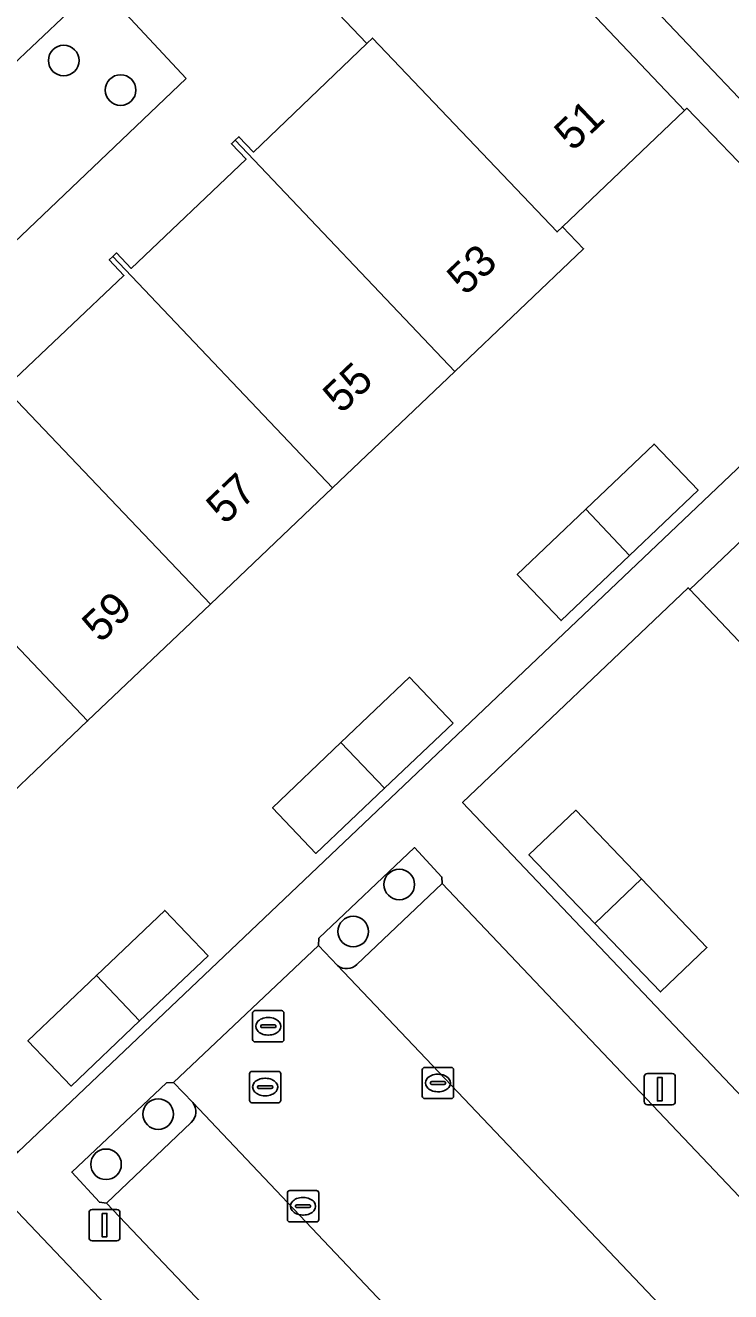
# Model space of a CAD drawing. Extents: x 162523 to 163266, y 381230 to 382050.
# Drawn here: x 163037.57 to 163060.11, y 381398.19 to 381438.66 of the extents above; entities that cross this region are included whole.
import ezdxf

# ---------------------------------------------------------------- set-up
doc = ezdxf.new("R2010")
doc.units = 0
for name, color, linetype in [('IMGEO_Boom', 7, 'Continuous'), ('IMGEO_Drainageput', 7, 'Continuous'), ('IMGEO_Erf', 7, 'Continuous'), ('IMGEO_Groenvoorziening', 7, 'Continuous'), ('IMGEO_Kolk', 7, 'Continuous'), ('IMGEO_Lichtmast', 7, 'Continuous'), ('IMGEO_Pand', 7, 'Continuous'), ('IMGEO_Pand_nummerreeks', 7, 'Continuous'), ('IMGEO_Parkeervlak_open', 7, 'Continuous'), ('IMGEO_Rijbaan_lokaal_open', 7, 'Continuous'), ('IMGEO_Voetpad_gesloten', 7, 'Continuous'), ('IMGEO_Voetpad_open', 7, 'Continuous')]:
    doc.layers.add(name, color=color, linetype=linetype)

msp = doc.modelspace()

# ---------------------------------------------------------------- linework, layer by layer
at = {"layer": 'IMGEO_Boom'}
for centre in [(163038.796, 381437.536), (163040.614, 381436.591), (163049.52, 381411.2), (163048.047, 381409.697), (163041.815, 381403.862), (163040.148, 381402.257)]:
    msp.add_circle(centre, 0.489, dxfattribs=at)
at = {"layer": 'IMGEO_Drainageput'}
for p, q in [((163044.908, 381407.168), (163045.76, 381407.168)), ((163044.833, 381406.242), (163044.833, 381407.094)), ((163045.135, 381406.711), (163045.533, 381406.711)), ((163045.321, 381406.948), (163045.346, 381406.948)), ((163045.834, 381407.094), (163045.834, 381406.242)), ((163045.092, 381406.662), (163045.092, 381406.674)), ((163045.53, 381406.625), (163045.132, 381406.625)), ((163045.344, 381406.388), (163045.319, 381406.388)), ((163045.576, 381406.674), (163045.576, 381406.662)), ((163045.76, 381406.168), (163044.908, 381406.168)), ((163044.734, 381404.301), (163044.734, 381405.153)), ((163044.809, 381405.227), (163045.661, 381405.227)), ((163045.735, 381405.153), (163045.735, 381404.301)), ((163044.993, 381404.721), (163044.993, 381404.733)), ((163045.036, 381404.77), (163045.434, 381404.77)), ((163045.222, 381405.007), (163045.247, 381405.007)), ((163045.477, 381404.733), (163045.477, 381404.721)), ((163045.431, 381404.684), (163045.033, 381404.684)), ((163045.245, 381404.447), (163045.22, 381404.447)), ((163045.661, 381404.227), (163044.809, 381404.227))]:
    msp.add_line(p, q, dxfattribs=at)
for points in [[(163044.908, 381407.168), (163045.76, 381407.168)], [(163044.833, 381406.242), (163044.833, 381407.094)], [(163045.834, 381407.094), (163045.834, 381406.242)], [(163045.76, 381406.168), (163044.908, 381406.168)], [(163044.734, 381404.301), (163044.734, 381405.153)], [(163044.809, 381405.227), (163045.661, 381405.227)], [(163045.735, 381405.153), (163045.735, 381404.301)], [(163045.661, 381404.227), (163044.809, 381404.227)]]:
    msp.add_lwpolyline(points, dxfattribs=at)
for centre, radius, start, end in [((163044.91, 381407.092), 0.0765, 91.552, 178.448), ((163044.91, 381407.092), 0.0765, 91.552, 178.448), ((163045.758, 381407.092), 0.0765, 1.552, 88.448), ((163045.758, 381407.092), 0.0765, 1.552, 88.448), ((163045.132, 381406.671), 0.0403, 85.8775, 175.7526), ((163045.537, 381406.673), 0.0386, 1.7309, 96.639), ((163045.129, 381406.661), 0.0366, 178.938, 274.7102), ((163045.533, 381406.668), 0.043, 264.8664, 352.4533), ((163044.91, 381406.244), 0.0765, 181.552, 268.448), ((163044.91, 381406.244), 0.0765, 181.552, 268.448), ((163045.758, 381406.244), 0.0765, 271.552, 358.448), ((163045.758, 381406.244), 0.0765, 271.552, 358.448), ((163044.811, 381405.151), 0.0765, 91.552, 178.448), ((163044.811, 381405.151), 0.0765, 91.552, 178.448), ((163045.659, 381405.151), 0.0765, 1.552, 88.448), ((163045.659, 381405.151), 0.0765, 1.552, 88.448), ((163045.033, 381404.73), 0.0403, 85.8775, 175.7526), ((163045.03, 381404.72), 0.0366, 178.938, 274.7102), ((163045.434, 381404.727), 0.043, 264.8664, 352.4533), ((163045.438, 381404.732), 0.0386, 1.7309, 96.639), ((163044.811, 381404.303), 0.0765, 181.552, 268.448), ((163044.811, 381404.303), 0.0765, 181.552, 268.448), ((163045.659, 381404.303), 0.0765, 271.552, 358.448), ((163045.659, 381404.303), 0.0765, 271.552, 358.448)]:
    msp.add_arc(centre, radius, start, end, dxfattribs=at)
for centre, major_axis, ratio, start_param, end_param in [((163045.32, 381406.668), (-0.387, 0.002), 0.722429, 4.712389, 7.853982), ((163045.345, 381406.668), (-0.39, 0.002), 0.717154, 1.570796, 4.712389), ((163045.221, 381404.727), (-0.387, 0.002), 0.722429, 4.712389, 7.853982), ((163045.246, 381404.727), (-0.39, 0.002), 0.717154, 1.570796, 4.712389)]:
    msp.add_ellipse(centre, major_axis=major_axis, ratio=ratio, start_param=start_param, end_param=end_param, dxfattribs=at)
at = {"layer": 'IMGEO_Erf'}
for points in [[(163065.276, 381429.193), (163058.711, 381436.008), (163058.639, 381435.939), (163054.732, 381432.221), (163055.408, 381431.518), (163051.291, 381427.599), (163047.385, 381423.88), (163043.482, 381420.165), (163039.559, 381416.43), (163035.487, 381412.554), (163034.791, 381413.286), (163030.875, 381409.558), (163030.817, 381409.502), (163037.334, 381402.645), (163065.195, 381429.116)], [(163055.478, 381423.193), (163057.666, 381425.278), (163059.071, 381423.799), (163056.882, 381421.719), (163054.689, 381419.635), (163053.29, 381421.108)], [(163072.065, 381403.062), (163068.326, 381406.987), (163064.626, 381410.871), (163060.708, 381414.985), (163062.522, 381416.706), (163058.801, 381420.628), (163058.749, 381420.683), (163051.544, 381413.821), (163078.037, 381385.91), (163085.304, 381392.789), (163085.216, 381392.882), (163081.494, 381396.792), (163079.681, 381395.066), (163075.788, 381399.153)], [(163051.238, 381416.357), (163049.048, 381414.276), (163046.857, 381412.195), (163045.469, 381413.655), (163047.657, 381415.74), (163049.844, 381417.824)], [(163057.871, 381407.767), (163055.767, 381409.957), (163053.663, 381412.147), (163055.162, 381413.572), (163057.257, 381411.382), (163059.351, 381409.191)], [(163039.84, 381408.292), (163042.026, 381410.374), (163043.409, 381408.919), (163041.22, 381406.84), (163039.031, 381404.76), (163037.654, 381406.209)]]:
    msp.add_lwpolyline(points, close=True, dxfattribs=at)
msp.add_lwpolyline([(163075.261, 381360.801), (163037.105, 381400.96), (163036.717, 381400.603), (163035.996, 381401.387), (163035.895, 381401.497), (163032.936, 381398.685), (163021.271, 381387.6)], dxfattribs=at)
at = {"layer": 'IMGEO_Groenvoorziening'}
msp.add_lwpolyline([(163042.706, 381436.956), (163039.896, 381439.984), (163031.16, 381431.728), (163033.992, 381428.662)], close=True, dxfattribs=at)
for points in [[(163050.886, 381411.231), (163050.883, 381411.436), (163050.002, 381412.381), (163046.953, 381409.489), (163046.937, 381409.253), (163047.55, 381408.608)], [(163048.168, 381408.644), (163050.886, 381411.231)], [(163042.921, 381404.231), (163042.309, 381404.877), (163042.086, 381404.861), (163039.05, 381402.008), (163039.938, 381401.043), (163040.159, 381401.017), (163042.869, 381403.598)]]:
    msp.add_lwpolyline(points, dxfattribs=at)
for centre, radius, start, end in [((163047.838, 381408.982), 0.472, 232.3853, 314.2824), ((163042.556, 381403.942), 0.465, 312.2535, 38.354)]:
    msp.add_arc(centre, radius, start, end, dxfattribs=at)
at = {"layer": 'IMGEO_Kolk'}
for p, q in [((163050.256, 381404.43), (163050.256, 381405.282)), ((163050.331, 381405.356), (163051.183, 381405.356)), ((163050.744, 381405.136), (163050.769, 381405.136)), ((163051.257, 381405.282), (163051.257, 381404.43)), ((163050.515, 381404.85), (163050.515, 381404.862)), ((163050.953, 381404.813), (163050.555, 381404.813)), ((163050.558, 381404.899), (163050.956, 381404.899)), ((163050.999, 381404.862), (163050.999, 381404.85)), ((163051.183, 381404.356), (163050.331, 381404.356)), ((163050.767, 381404.576), (163050.742, 381404.576)), ((163045.945, 381400.49), (163045.945, 381401.342)), ((163046.02, 381401.416), (163046.872, 381401.416)), ((163046.433, 381401.196), (163046.458, 381401.196)), ((163046.946, 381401.342), (163046.946, 381400.49)), ((163046.204, 381400.91), (163046.204, 381400.922)), ((163046.642, 381400.873), (163046.244, 381400.873)), ((163046.247, 381400.959), (163046.645, 381400.959)), ((163046.688, 381400.922), (163046.688, 381400.91)), ((163046.872, 381400.416), (163046.02, 381400.416)), ((163046.456, 381400.636), (163046.431, 381400.636))]:
    msp.add_line(p, q, dxfattribs=at)
for points in [[(163050.256, 381404.43), (163050.256, 381405.282)], [(163050.331, 381405.356), (163051.183, 381405.356)], [(163051.257, 381405.282), (163051.257, 381404.43)], [(163051.183, 381404.356), (163050.331, 381404.356)], [(163045.945, 381400.49), (163045.945, 381401.342)], [(163046.02, 381401.416), (163046.872, 381401.416)], [(163046.946, 381401.342), (163046.946, 381400.49)], [(163046.872, 381400.416), (163046.02, 381400.416)]]:
    msp.add_lwpolyline(points, dxfattribs=at)
for centre, radius, start, end in [((163050.333, 381405.28), 0.0765, 91.552, 178.448), ((163050.333, 381405.28), 0.0765, 91.552, 178.448), ((163051.181, 381405.28), 0.0765, 1.552, 88.448), ((163051.181, 381405.28), 0.0765, 1.552, 88.448), ((163050.555, 381404.859), 0.0403, 85.8775, 175.7526), ((163050.552, 381404.849), 0.0366, 178.938, 274.7102), ((163050.956, 381404.856), 0.043, 264.8664, 352.4533), ((163050.96, 381404.861), 0.0386, 1.7309, 96.639), ((163050.333, 381404.432), 0.0765, 181.552, 268.448), ((163050.333, 381404.432), 0.0765, 181.552, 268.448), ((163051.181, 381404.432), 0.0765, 271.552, 358.448), ((163051.181, 381404.432), 0.0765, 271.552, 358.448), ((163046.022, 381401.34), 0.0765, 91.552, 178.448), ((163046.022, 381401.34), 0.0765, 91.552, 178.448), ((163046.87, 381401.34), 0.0765, 1.552, 88.448), ((163046.87, 381401.34), 0.0765, 1.552, 88.448), ((163046.244, 381400.919), 0.0403, 85.8775, 175.7526), ((163046.241, 381400.909), 0.0366, 178.938, 274.7102), ((163046.645, 381400.916), 0.043, 264.8664, 352.4533), ((163046.649, 381400.921), 0.0386, 1.7309, 96.639), ((163046.022, 381400.492), 0.0765, 181.552, 268.448), ((163046.022, 381400.492), 0.0765, 181.552, 268.448), ((163046.87, 381400.492), 0.0765, 271.552, 358.448), ((163046.87, 381400.492), 0.0765, 271.552, 358.448)]:
    msp.add_arc(centre, radius, start, end, dxfattribs=at)
for centre, major_axis, ratio, start_param, end_param in [((163050.743, 381404.856), (-0.387, 0.002), 0.722429, 4.712389, 7.853982), ((163050.768, 381404.856), (-0.39, 0.002), 0.717154, 1.570796, 4.712389), ((163046.432, 381400.916), (-0.387, 0.002), 0.722429, 4.712389, 7.853982), ((163046.457, 381400.916), (-0.39, 0.002), 0.717154, 1.570796, 4.712389)]:
    msp.add_ellipse(centre, major_axis=major_axis, ratio=ratio, start_param=start_param, end_param=end_param, dxfattribs=at)
at = {"layer": 'IMGEO_Lichtmast'}
for p, q in [((163057.45, 381405.161), (163058.24, 381405.161)), ((163058.24, 381405.161), (163057.45, 381405.161)), ((163057.35, 381404.261), (163057.35, 381405.061)), ((163057.35, 381405.061), (163057.35, 381404.261)), ((163058.34, 381405.061), (163058.34, 381404.261)), ((163058.34, 381404.261), (163058.34, 381405.061)), ((163058.24, 381404.161), (163057.45, 381404.161)), ((163057.45, 381404.161), (163058.24, 381404.161)), ((163039.604, 381399.915), (163039.604, 381400.715)), ((163039.604, 381400.715), (163039.604, 381399.915)), ((163039.704, 381400.815), (163040.494, 381400.815)), ((163040.494, 381400.815), (163039.704, 381400.815)), ((163040.594, 381400.715), (163040.594, 381399.915)), ((163040.594, 381399.915), (163040.594, 381400.715)), ((163040.494, 381399.815), (163039.704, 381399.815)), ((163039.704, 381399.815), (163040.494, 381399.815))]:
    msp.add_line(p, q, dxfattribs=at)
for points in [[(163057.77, 381405.036), (163057.92, 381405.036), (163057.92, 381404.286), (163057.77, 381404.286), (163057.77, 381405.036)], [(163040.024, 381400.69), (163040.174, 381400.69), (163040.174, 381399.94), (163040.024, 381399.94), (163040.024, 381400.69)]]:
    msp.add_lwpolyline(points, dxfattribs=at)
for centre, start, end in [((163057.45, 381405.061), 90, 180), ((163057.45, 381405.061), 90, 180), ((163058.24, 381405.061), 0, 90), ((163058.24, 381405.061), 360, 90), ((163057.45, 381404.261), 180, 270), ((163057.45, 381404.261), 180, 270), ((163058.24, 381404.261), 270, 0), ((163058.24, 381404.261), 270, 0), ((163039.704, 381400.715), 90, 180), ((163039.704, 381400.715), 90, 180), ((163040.494, 381400.715), 0, 90), ((163040.494, 381400.715), 360, 90), ((163039.704, 381399.915), 180, 270), ((163039.704, 381399.915), 180, 270), ((163040.494, 381399.915), 270, 0), ((163040.494, 381399.915), 270, 0)]:
    msp.add_arc(centre, 0.1, start, end, dxfattribs=at)
at = {"layer": 'IMGEO_Pand'}
for points in [[(163051.404, 381443.564), (163047.126, 381439.509), (163048.481, 381438.079), (163048.664, 381438.254), (163054.561, 381432.058), (163054.732, 381432.221), (163058.639, 381435.939)], [(163048.664, 381438.254), (163048.481, 381438.079), (163044.86, 381434.607), (163044.393, 381435.102), (163044.274, 381434.989), (163051.291, 381427.599), (163055.408, 381431.518), (163054.732, 381432.221), (163054.561, 381432.058)], [(163044.274, 381434.989), (163044.155, 381434.876), (163044.624, 381434.383), (163040.95, 381430.889), (163040.485, 381431.386), (163040.367, 381431.274), (163047.385, 381423.88), (163051.291, 381427.599)], [(163040.367, 381431.274), (163040.249, 381431.162), (163040.718, 381430.668), (163037.035, 381427.166), (163036.564, 381427.659), (163036.447, 381427.548), (163043.482, 381420.165), (163047.385, 381423.88)], [(163070.475, 381423.547), (163066.405, 381427.84), (163058.801, 381420.628), (163062.522, 381416.706), (163062.691, 381416.528), (163068.531, 381422.026), (163068.693, 381421.855)], [(163036.447, 381427.548), (163036.33, 381427.436), (163036.799, 381426.942), (163033.121, 381423.444), (163032.653, 381423.94), (163032.534, 381423.826), (163039.559, 381416.43), (163043.482, 381420.165)], [(163059.071, 381423.799), (163057.666, 381425.278), (163055.478, 381423.193), (163056.882, 381421.719)], [(163032.534, 381423.826), (163032.414, 381423.713), (163032.884, 381423.218), (163029.263, 381419.775), (163029.092, 381419.613), (163034.961, 381413.448), (163034.791, 381413.286), (163035.487, 381412.554), (163039.559, 381416.43)], [(163056.882, 381421.719), (163055.478, 381423.193), (163053.29, 381421.108), (163054.689, 381419.635)], [(163051.238, 381416.357), (163049.844, 381417.824), (163047.657, 381415.74), (163049.048, 381414.276)], [(163049.048, 381414.276), (163047.657, 381415.74), (163045.469, 381413.655), (163046.857, 381412.195)], [(163055.162, 381413.572), (163053.663, 381412.147), (163055.767, 381409.957), (163057.257, 381411.382)], [(163057.257, 381411.382), (163055.767, 381409.957), (163057.871, 381407.767), (163059.351, 381409.191)], [(163043.409, 381408.919), (163042.026, 381410.374), (163039.84, 381408.292), (163041.22, 381406.84)], [(163041.22, 381406.84), (163039.84, 381408.292), (163037.654, 381406.209), (163039.031, 381404.76)]]:
    msp.add_lwpolyline(points, close=True, dxfattribs=at)
at = {"layer": 'IMGEO_Parkeervlak_open'}
for points in [[(163050.886, 381411.231), (163048.168, 381408.644)], [(163073.503, 381381.951), (163076.209, 381384.545), (163050.886, 381411.231)], [(163047.55, 381408.608), (163073.395, 381381.402)], [(163055.466, 381390.994), (163042.921, 381404.231)], [(163042.869, 381403.598), (163040.159, 381401.017), (163052.172, 381388.376), (163054.907, 381390.941)]]:
    msp.add_lwpolyline(points, dxfattribs=at)
for centre, radius, start, end in [((163047.838, 381408.982), 0.472, 232.3853, 314.2824), ((163042.556, 381403.942), 0.465, 312.2535, 38.354)]:
    msp.add_arc(centre, radius, start, end, dxfattribs=at)
at = {"layer": 'IMGEO_Rijbaan_lokaal_open'}
for points in [[(163031.899, 381466.309), (163067.48, 381428.86)], [(163088.036, 381365.992), (163086.776, 381367.317), (163086.348, 381367.767), (163073.761, 381381.017), (163073.395, 381381.402), (163047.55, 381408.608), (163046.937, 381409.253), (163042.309, 381404.877), (163042.921, 381404.231), (163055.466, 381390.994), (163055.712, 381390.735), (163055.973, 381390.461), (163078.227, 381367.118), (163078.474, 381366.857)]]:
    msp.add_lwpolyline(points, dxfattribs=at)
at = {"layer": 'IMGEO_Voetpad_gesloten'}
msp.add_lwpolyline([(163037.035, 381427.166), (163040.718, 381430.668), (163040.249, 381431.162), (163040.367, 381431.274), (163040.485, 381431.386), (163040.95, 381430.889), (163044.624, 381434.383), (163044.155, 381434.876), (163044.274, 381434.989), (163044.393, 381435.102), (163044.86, 381434.607), (163048.481, 381438.079), (163047.126, 381439.509), (163051.404, 381443.564), (163046.493, 381448.74), (163018.717, 381422.363)], dxfattribs=at)
msp.add_lwpolyline([(163042.706, 381436.956), (163033.992, 381428.662), (163031.16, 381431.728), (163039.896, 381439.984)], close=True, dxfattribs=at)
at = {"layer": 'IMGEO_Voetpad_open'}
for points in [[(163078.037, 381385.91), (163051.544, 381413.821), (163058.749, 381420.683), (163058.801, 381420.628), (163066.405, 381427.84), (163067.48, 381428.86), (163031.899, 381466.309), (163030.823, 381465.305), (163035.81, 381460.122), (163035.736, 381460.052), (163042.948, 381452.458), (163043.031, 381452.537), (163046.576, 381448.819), (163046.493, 381448.74), (163051.404, 381443.564), (163058.639, 381435.939), (163058.711, 381436.008), (163065.276, 381429.193), (163065.195, 381429.116), (163037.334, 381402.645), (163035.996, 381401.387), (163036.717, 381400.603), (163037.105, 381400.96), (163075.261, 381360.801)], [(163052.172, 381388.376), (163040.159, 381401.017), (163039.938, 381401.043), (163039.05, 381402.008), (163042.086, 381404.861), (163042.309, 381404.877), (163046.937, 381409.253), (163046.953, 381409.489), (163050.002, 381412.381), (163050.883, 381411.436), (163050.886, 381411.231), (163076.209, 381384.545)]]:
    msp.add_lwpolyline(points, dxfattribs=at)

# ---------------------------------------------------------------- texts
at = {"layer": 'IMGEO_Pand_nummerreeks'}
for s, rotation, p in [('51', 43.5792, (163055.065, 381434.608)), ('53', 43.5906, (163051.634, 381429.996)), ('55', 43.5906, (163047.67, 381426.222)), ('57', 43.5906, (163043.942, 381422.674)), ('59', 43.5906, (163039.973, 381418.896))]:
    msp.add_text(s, height=1, rotation=rotation, dxfattribs=at).set_placement(p)

doc.saveas('drawing.dxf')
